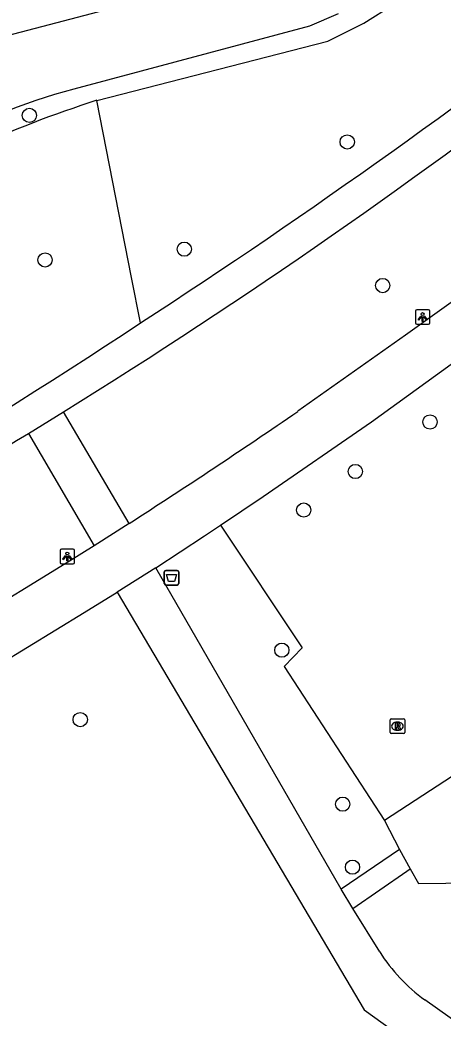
# Model space of a CAD drawing. Extents: x 159040 to 160094, y 381214 to 382518.
# Drawn here: x 159562.1 to 159591.1, y 382259.3 to 382327.8 of the extents above; entities that cross this region are included whole.
import ezdxf

# ---------------------------------------------------------------- set-up
doc = ezdxf.new("R2010")
doc.units = 0
for name, color, linetype in [('IMGEO_Afvalbak', 7, 'Continuous'), ('IMGEO_Boom', 7, 'Continuous'), ('IMGEO_Fietspad_gesloten', 7, 'Continuous'), ('IMGEO_Groenvoorziening', 7, 'Continuous'), ('IMGEO_Lichtpunt', 7, 'Continuous'), ('IMGEO_Rijbaan_lokaal_open', 7, 'Continuous'), ('IMGEO_Rioolput', 7, 'Continuous'), ('IMGEO_Voetpad_gesloten', 7, 'Continuous'), ('IMGEO_Voetpad_open', 7, 'Continuous'), ('IMGEO_Waterloop', 7, 'Continuous')]:
    doc.layers.add(name, color=color, linetype=linetype)

msp = doc.modelspace()

# ---------------------------------------------------------------- linework, layer by layer
at = {"layer": 'IMGEO_Afvalbak'}
for p, q in [((159571.945, 382289.112), (159571.945, 382289.912)), ((159571.945, 382289.912), (159571.945, 382289.112)), ((159572.045, 382290.012), (159572.835, 382290.012)), ((159572.835, 382290.012), (159572.045, 382290.012)), ((159572.935, 382289.912), (159572.935, 382289.112)), ((159572.935, 382289.112), (159572.935, 382289.912)), ((159572.835, 382289.012), (159572.045, 382289.012)), ((159572.045, 382289.012), (159572.835, 382289.012))]:
    msp.add_line(p, q, dxfattribs=at)
msp.add_lwpolyline([(159572.088, 382289.726), (159572.792, 382289.726), (159572.643, 382289.256), (159572.237, 382289.256), (159572.088, 382289.726)], dxfattribs=at)
for centre, start, end in [((159572.045, 382289.912), 90, 180), ((159572.045, 382289.912), 90, 180), ((159572.835, 382289.912), 0, 90), ((159572.835, 382289.912), 360, 90), ((159572.045, 382289.112), 180, 270), ((159572.045, 382289.112), 180, 270), ((159572.835, 382289.112), 270, 0), ((159572.835, 382289.112), 270, 0)]:
    msp.add_arc(centre, 0.1, start, end, dxfattribs=at)
at = {"layer": 'IMGEO_Boom'}
for centre in [(159562.7, 382321.25), (159584.488, 382319.427), (159573.315, 382312.07), (159563.774, 382311.331), (159586.924, 382309.571), (159590.163, 382300.205), (159585.042, 382296.806), (159581.508, 382294.161), (159580.004, 382284.542), (159566.184, 382279.775), (159584.18, 382273.97), (159584.85, 382269.65)]:
    msp.add_circle(centre, 0.489, dxfattribs=at)
at = {"layer": 'IMGEO_Fietspad_gesloten'}
for points in [[(159610.184, 382322.196), (159602.61, 382316.504), (159594.989, 382310.833), (159588.472, 382306.167), (159581.108, 382300.937)], [(159575.798, 382293.124), (159578.717, 382295.086), (159586.156, 382300.227), (159601.472, 382311.324), (159603.702, 382312.995)], [(159569.531, 382293.239), (159567.141, 382291.712)], [(159571.357, 382290.201), (159574.707, 382292.39), (159575.798, 382293.124)], [(159567.141, 382291.712), (159566.295, 382291.177), (159565.448, 382290.644), (159558.361, 382286.315), (159550.343, 382281.458), (159544.027, 382277.859), (159534.29, 382272.606), (159526.233, 382268.476), (159516.252, 382264.005)], [(159571.357, 382290.201), (159568.712, 382288.529)], [(159554.782, 382279.998), (159566.447, 382287.136), (159568.712, 382288.529)]]:
    msp.add_lwpolyline(points, dxfattribs=at)
msp.add_arc((159322.795, 382676.858), 456.117, 302.74825, 304.49473, dxfattribs=at)
at = {"layer": 'IMGEO_Groenvoorziening'}
for points in [[(159567.331, 382322.284), (159583.169, 382326.352), (159585.627, 382327.572), (159587.665, 382328.869), (159590.847, 382331.612), (159594.693, 382336.288), (159596.198, 382338.575), (159597.529, 382340.968), (159597.74, 382341.507)], [(159570.319, 382307.004), (159569.708, 382310.128), (159567.331, 382322.284)], [(159575.798, 382293.124), (159581.41, 382284.713), (159580.156, 382283.417), (159587.049, 382272.853)]]:
    msp.add_lwpolyline(points, dxfattribs=at)
msp.add_arc((159589.898, 382251.36), 74.428, 107.65015, 114.85086, dxfattribs=at)
at = {"layer": 'IMGEO_Lichtpunt'}
for p, q in [((159590.06, 382307.91), (159589.252, 382307.91)), ((159590.06, 382307.91), (159589.252, 382307.91)), ((159589.158, 382307.815), (159589.158, 382307.008)), ((159589.158, 382307.815), (159589.158, 382307.008)), ((159590.154, 382307.008), (159590.154, 382307.815)), ((159590.154, 382307.008), (159590.154, 382307.815)), ((159589.252, 382306.914), (159590.06, 382306.914)), ((159589.252, 382306.914), (159590.06, 382306.914)), ((159565.702, 382291.472), (159564.894, 382291.472)), ((159565.702, 382291.472), (159564.894, 382291.472)), ((159564.8, 382291.377), (159564.8, 382290.57)), ((159564.8, 382291.377), (159564.8, 382290.57)), ((159565.796, 382290.57), (159565.796, 382291.377)), ((159565.796, 382290.57), (159565.796, 382291.377)), ((159564.894, 382290.476), (159565.702, 382290.476)), ((159564.894, 382290.476), (159565.702, 382290.476))]:
    msp.add_line(p, q, dxfattribs=at)
for points in [[(159589.532, 382307.479), (159589.571, 382307.451), (159589.383, 382307.189), (159589.345, 382307.216), (159589.532, 382307.479)], [(159589.634, 382307.431), (159589.681, 382307.431), (159589.681, 382307.109), (159589.634, 382307.109), (159589.634, 382307.431)], [(159589.744, 382307.451), (159589.782, 382307.478), (159589.969, 382307.216), (159589.93, 382307.188), (159589.744, 382307.451)], [(159565.174, 382291.041), (159565.213, 382291.013), (159565.025, 382290.751), (159564.987, 382290.778), (159565.174, 382291.041)], [(159565.276, 382290.993), (159565.323, 382290.993), (159565.323, 382290.671), (159565.276, 382290.671), (159565.276, 382290.993)], [(159565.386, 382291.013), (159565.424, 382291.04), (159565.611, 382290.778), (159565.572, 382290.75), (159565.386, 382291.013)]]:
    msp.add_lwpolyline(points, dxfattribs=at)
for centre in [(159589.657, 382307.613), (159565.299, 382291.175)]:
    msp.add_circle(centre, 0.0994, dxfattribs=at)
for centre, start, end in [((159589.252, 382307.815), 90, 180), ((159589.252, 382307.815), 90, 180), ((159590.06, 382307.815), 0, 90), ((159590.06, 382307.815), 0, 90), ((159589.252, 382307.008), 180, 270), ((159589.252, 382307.008), 180, 270), ((159590.06, 382307.008), 270, 0), ((159590.06, 382307.008), 270, 360), ((159564.894, 382291.377), 90, 180), ((159564.894, 382291.377), 90, 180), ((159565.702, 382291.377), 0, 90), ((159565.702, 382291.377), 0, 90), ((159564.894, 382290.57), 180, 270), ((159564.894, 382290.57), 180, 270), ((159565.702, 382290.57), 270, 0), ((159565.702, 382290.57), 270, 360)]:
    msp.add_arc(centre, 0.0946, start, end, dxfattribs=at)
at = {"layer": 'IMGEO_Rijbaan_lokaal_open'}
for points in [[(159593.802, 382277.26), (159587.049, 382272.853)], [(159587.049, 382272.853), (159588.081, 382270.854)], [(159588.081, 382270.854), (159588.811, 382269.53)], [(159588.811, 382269.53), (159589.363, 382268.529), (159596.869, 382268.608)]]:
    msp.add_lwpolyline(points, dxfattribs=at)
at = {"layer": 'IMGEO_Rioolput'}
for p, q in [((159587.503, 382279.824), (159588.355, 382279.824)), ((159587.428, 382278.898), (159587.428, 382279.75)), ((159587.916, 382279.604), (159587.941, 382279.604)), ((159588.429, 382279.75), (159588.429, 382278.898)), ((159588.355, 382278.824), (159587.503, 382278.824)), ((159587.939, 382279.044), (159587.914, 382279.044))]:
    msp.add_line(p, q, dxfattribs=at)
for points in [[(159587.503, 382279.824), (159588.355, 382279.824)], [(159587.428, 382278.898), (159587.428, 382279.75)], [(159588.017, 382279.522), (159587.765, 382279.524), (159587.765, 382279.124)], [(159587.765, 382279.124), (159587.889, 382279.124), (159587.889, 382279.286), (159587.9, 382279.286)], [(159587.943, 382279.443), (159587.889, 382279.443), (159587.889, 382279.362)], [(159587.889, 382279.362), (159587.941, 382279.362)], [(159587.947, 382279.257), (159588.018, 382279.124), (159588.158, 382279.124), (159588.093, 382279.25)], [(159588.429, 382279.75), (159588.429, 382278.898)], [(159588.355, 382278.824), (159587.503, 382278.824)]]:
    msp.add_lwpolyline(points, dxfattribs=at)
for centre, radius, start, end in [((159587.505, 382279.748), 0.0765, 91.55205, 178.44795), ((159587.505, 382279.748), 0.0765, 91.55205, 178.44795), ((159588.353, 382279.748), 0.0765, 1.55205, 88.44795), ((159588.353, 382279.748), 0.0765, 1.55205, 88.44795), ((159587.899, 382279.233), 0.0533, 26.02933, 88.69889), ((159587.925, 382279.551), 0.19, 274.7715, 282.96867), ((159587.949, 382279.347), 0.0964, 77.00612, 93.18647), ((159587.963, 382279.404), 0.0378, 276.66336, 79.67722), ((159588.016, 382279.412), 0.109, 350.36119, 89.41601), ((159588.014, 382279.412), 0.112, 277.58423, 350.98172), ((159587.998, 382279.197), 0.108, 29.51342, 73.79051), ((159587.505, 382278.9), 0.0765, 181.55205, 268.44795), ((159587.505, 382278.9), 0.0765, 181.55205, 268.44795), ((159588.353, 382278.9), 0.0765, 271.55205, 358.44795), ((159588.353, 382278.9), 0.0765, 271.55205, 358.44795)]:
    msp.add_arc(centre, radius, start, end, dxfattribs=at)
for centre, major_axis, ratio, start_param, end_param in [((159587.915, 382279.324), (-0.387, 0.002), 0.722429, 4.712389, 7.853982), ((159587.94, 382279.324), (-0.39, 0.002), 0.717154, 1.570796, 4.712389)]:
    msp.add_ellipse(centre, major_axis=major_axis, ratio=ratio, start_param=start_param, end_param=end_param, dxfattribs=at)
at = {"layer": 'IMGEO_Voetpad_gesloten'}
for points in [[(159562.629, 382299.419), (159565.041, 382300.906)], [(159569.531, 382293.239), (159565.041, 382300.906)], [(159562.629, 382299.419), (159567.141, 382291.712)], [(159584.084, 382268.138), (159571.357, 382290.201)], [(159568.712, 382288.529), (159585.651, 382259.853), (159590.702, 382256.221)], [(159584.866, 382266.801), (159584.084, 382268.138)], [(159586.715, 382263.838), (159584.866, 382266.801)], [(159599.746, 382253.468), (159589.802, 382260.536)]]:
    msp.add_lwpolyline(points, dxfattribs=at)
for centre, radius, start, end in [((159305.779, 382713.133), 484.688, 303.07901, 308.00849), ((159346.34, 382653.161), 414.625, 301.83442, 307.9017), ((159369.836, 382608.589), 362.142, 296.33518, 303.61457), ((159345.912, 382653.87), 415.454, 297.28688, 301.4423), ((159596.987, 382270.347), 12.16, 212.36112, 233.78415)]:
    msp.add_arc(centre, radius, start, end, dxfattribs=at)
at = {"layer": 'IMGEO_Voetpad_open'}
for points in [[(159588.081, 382270.854), (159584.084, 382268.138)], [(159584.866, 382266.801), (159588.583, 382269.372), (159588.811, 382269.53)]]:
    msp.add_lwpolyline(points, dxfattribs=at)
at = {"layer": 'IMGEO_Waterloop'}
for points in [[(159560.648, 382326.605), (159577.609, 382331.061), (159580.052, 382331.718), (159581.942, 382332.457)], [(159583.876, 382328.213), (159581.904, 382327.374), (159565.735, 382323.047)]]:
    msp.add_lwpolyline(points, dxfattribs=at)
msp.add_arc((159575.048, 382287.071), 37.162, 104.51306, 121.23244, dxfattribs=at)

doc.saveas('drawing.dxf')
